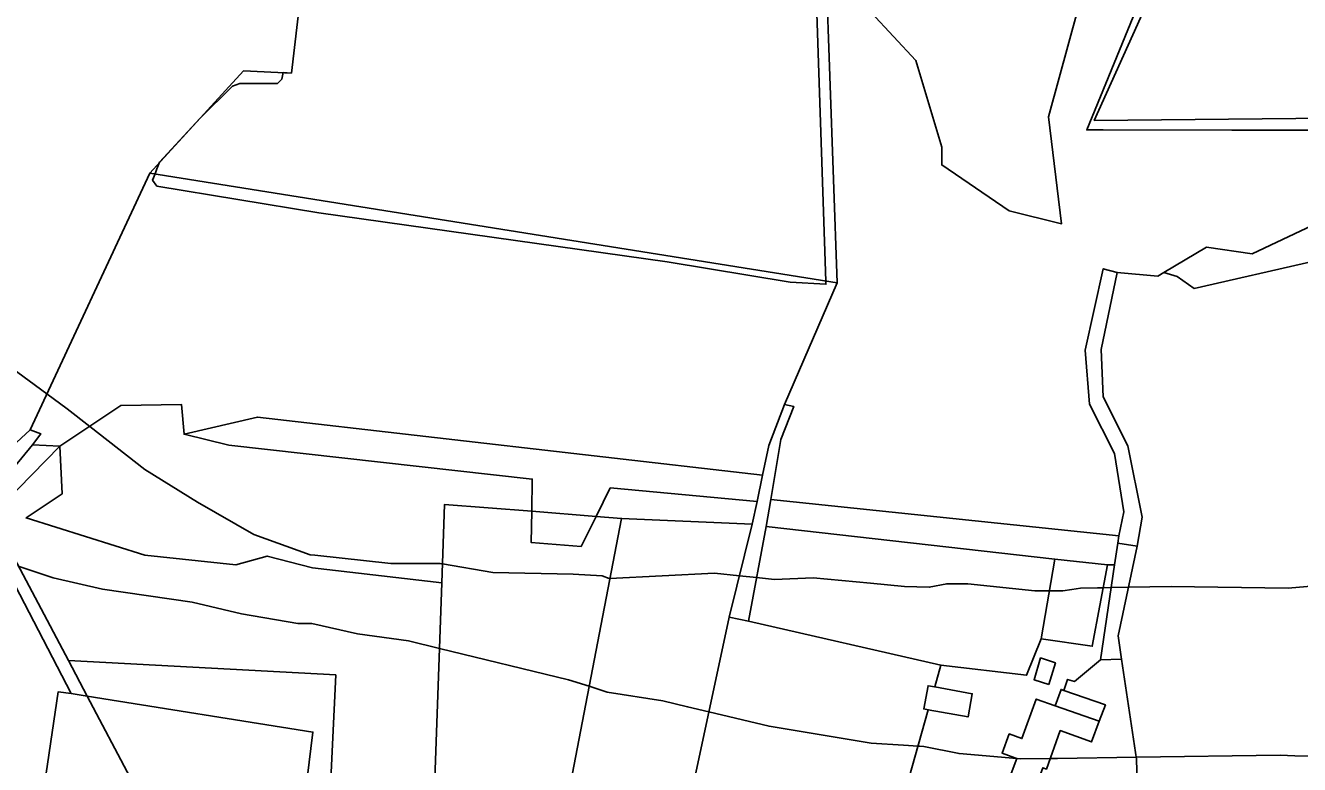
# Model space of a CAD drawing. Extents: x -477304 to -465429, y -1159113 to -1149210.
# Drawn here: x -470754.2 to -470446.3, y -1153671.1 to -1153492.5 of the extents above; entities that cross this region are included whole.
import ezdxf

# ---------------------------------------------------------------- set-up
doc = ezdxf.new("R2010")
doc.units = 0
for name, color, linetype in [('BPEJ_s', 7, 'Continuous'), ('ostatni_s', 7, 'Continuous'), ('PUPFL_s', 7, 'Continuous'), ('trav_porost_s', 7, 'Continuous'), ('zahrada_s', 7, 'Continuous')]:
    doc.layers.add(name, color=color, linetype=linetype)

msp = doc.modelspace()

# ---------------------------------------------------------------- linework, layer by layer
at = {"layer": 'BPEJ_s'}
for points in [[(-470479.93, -1153474.16), (-470497.75, -1153517.72), (-470493.75, -1153517.73), (-470462.71, -1153517.76), (-470431.68, -1153517.79), (-470394.67, -1153517.74), (-470394.27, -1153517.74), (-470370.47, -1153500.31), (-470369.67, -1153500.4), (-470367.06, -1153500.7), (-470354.97, -1153502.11), (-470344.9, -1153503.28), (-470345.01, -1153499.65), (-470345.43, -1153485.87)], [(-470479.93, -1153474.16), (-470497.75, -1153517.72), (-470493.75, -1153517.73), (-470462.71, -1153517.76), (-470431.68, -1153517.79), (-470394.67, -1153517.74), (-470394.27, -1153517.74), (-470370.47, -1153500.31), (-470369.67, -1153500.4), (-470367.06, -1153500.7), (-470354.97, -1153502.11), (-470344.9, -1153503.28), (-470345.01, -1153499.65), (-470345.43, -1153485.87)], [(-470687.79, -1153485.27), (-470689.96, -1153503.96), (-470691.98, -1153503.86), (-470692.27, -1153505.41), (-470693.33, -1153506.47), (-470702.47, -1153506.47), (-470704.17, -1153507.11), (-470712.09, -1153514.93), (-470721.81, -1153525.53), (-470722.45, -1153527.14), (-470722.93, -1153528.36), (-470723.51, -1153529.85), (-470722.45, -1153531.34), (-470683.34, -1153537.72), (-470599.17, -1153549.62), (-470569.41, -1153554.51), (-470560.8, -1153555.03), (-470560.81, -1153554.59), (-470560.82, -1153554.23), (-470563.25, -1153482.24)], [(-470687.79, -1153485.27), (-470689.96, -1153503.96), (-470691.98, -1153503.86), (-470692.27, -1153505.41), (-470693.33, -1153506.47), (-470702.47, -1153506.47), (-470704.17, -1153507.11), (-470712.09, -1153514.93), (-470721.81, -1153525.53), (-470722.45, -1153527.14), (-470722.93, -1153528.36), (-470723.51, -1153529.85), (-470722.45, -1153531.34), (-470683.34, -1153537.72), (-470599.17, -1153549.62), (-470569.41, -1153554.51), (-470560.8, -1153555.03), (-470560.81, -1153554.59), (-470560.82, -1153554.23), (-470563.25, -1153482.24)], [(-470766.24, -1153568.96), (-470749.07, -1153581.51), (-470744.13, -1153585.12), (-470738.72, -1153589.36), (-470725.43, -1153599.78), (-470712.7, -1153607.69), (-470699.07, -1153615.51), (-470685.47, -1153620.4), (-470684.32, -1153620.52), (-470665.91, -1153622.52), (-470654.01, -1153622.52), (-470653.67, -1153622.58), (-470653.46, -1153622.62), (-470641.26, -1153624.65), (-470621.91, -1153625.08), (-470614.9, -1153625.5), (-470613.2, -1153626.14), (-470612.98, -1153626.13), (-470587.69, -1153624.86), (-470581.69, -1153625.48), (-470577.53, -1153625.91), (-470573.24, -1153626.35), (-470563.89, -1153625.93), (-470550, -1153627.26), (-470541.78, -1153628.05), (-470535.83, -1153628.26), (-470531.58, -1153627.41), (-470526.48, -1153627.41), (-470510.33, -1153629.11), (-470506.78, -1153629.11), (-470503.52, -1153629.11), (-470501.32, -1153628.78), (-470499.27, -1153628.48), (-470495.12, -1153628.4), (-470493.81, -1153628.37), (-470491.85, -1153628.33), (-470487.66, -1153628.25), (-470477.38, -1153628.05), (-470449.11, -1153628.48), (-470429.77, -1153626.78)], [(-470429.77, -1153626.78), (-470449.11, -1153628.48), (-470477.38, -1153628.05), (-470487.66, -1153628.25), (-470491.85, -1153628.33), (-470493.81, -1153628.37), (-470495.12, -1153628.4), (-470499.27, -1153628.48), (-470501.32, -1153628.78), (-470503.52, -1153629.11), (-470506.78, -1153629.11), (-470510.33, -1153629.11), (-470526.48, -1153627.41), (-470531.58, -1153627.41), (-470535.83, -1153628.26), (-470541.78, -1153628.05), (-470550, -1153627.26), (-470563.89, -1153625.93), (-470573.24, -1153626.35), (-470577.53, -1153625.91), (-470581.69, -1153625.48), (-470587.69, -1153624.86), (-470612.98, -1153626.13), (-470613.2, -1153626.14), (-470614.9, -1153625.5), (-470621.91, -1153625.08), (-470641.26, -1153624.65), (-470653.46, -1153622.62), (-470653.67, -1153622.58), (-470654.01, -1153622.52), (-470665.91, -1153622.52), (-470684.32, -1153620.52), (-470685.47, -1153620.4), (-470699.07, -1153615.51), (-470712.7, -1153607.69), (-470725.43, -1153599.78), (-470738.72, -1153589.36), (-470744.13, -1153585.12), (-470749.07, -1153581.51), (-470766.24, -1153568.96)], [(-470755.99, -1153623.11), (-470747.53, -1153625.93), (-470735.63, -1153628.69), (-470713.95, -1153631.88), (-470702.05, -1153634.64), (-470688.44, -1153636.98), (-470685.04, -1153636.98), (-470673.99, -1153639.53), (-470661.66, -1153641.23), (-470654.19, -1153643.04), (-470622.98, -1153650.58), (-470618, -1153652.17), (-470613.62, -1153653.56), (-470600.23, -1153655.68), (-470594.23, -1153657.12), (-470589.08, -1153658.36), (-470574.51, -1153661.85), (-470549.86, -1153665.89), (-470542.03, -1153666.41), (-470538.52, -1153666.64), (-470538.11, -1153666.67), (-470537.11, -1153666.74), (-470528.6, -1153668.44)], [(-470434.23, -1153669.29), (-470447.43, -1153668.95), (-470451.02, -1153668.86), (-470485.75, -1153669.34), (-470504.8, -1153669.6), (-470506.58, -1153669.62), (-470513.73, -1153669.71), (-470514.67, -1153669.63), (-470528.6, -1153668.44), (-470537.11, -1153666.74), (-470538.11, -1153666.67), (-470538.52, -1153666.64), (-470542.03, -1153666.41), (-470549.86, -1153665.89), (-470574.51, -1153661.85), (-470589.08, -1153658.36), (-470594.23, -1153657.12), (-470600.23, -1153655.68), (-470613.62, -1153653.56), (-470618, -1153652.17), (-470622.98, -1153650.58), (-470654.19, -1153643.04), (-470661.66, -1153641.23), (-470673.99, -1153639.53), (-470685.04, -1153636.98), (-470688.44, -1153636.98), (-470702.05, -1153634.64), (-470713.95, -1153631.88), (-470735.63, -1153628.69), (-470747.53, -1153625.93), (-470755.99, -1153623.11)], [(-470528.6, -1153668.44), (-470514.67, -1153669.63), (-470513.73, -1153669.71), (-470506.58, -1153669.62), (-470504.8, -1153669.6), (-470485.75, -1153669.34), (-470451.02, -1153668.86), (-470447.43, -1153668.95), (-470434.23, -1153669.29)]]:
    msp.add_lwpolyline(points, dxfattribs=at)
at = {"layer": 'ostatni_s'}
for points in [[(-470494.27, -1153570.76), (-470493.75, -1153582.19), (-470487.79, -1153594.06), (-470484.37, -1153611.33), (-470485.53, -1153618.29), (-470490.24, -1153617.62), (-470489.96, -1153615.79), (-470488.77, -1153610.04), (-470491.07, -1153595.9), (-470497.07, -1153583.97), (-470498.15, -1153570.93), (-470493.75, -1153551.27), (-470490.38, -1153552.18)], [(-470752.53, -1153593.85), (-470745.95, -1153594.18), (-470759.35, -1153607.88), (-470760.76, -1153614.14), (-470743.86, -1153645.92), (-470739.31, -1153654.55), (-470743.17, -1153653.93), (-470764.68, -1153612.63), (-470765.19, -1153609.11)], [(-470505.46, -1153621.47), (-470575.26, -1153613.52), (-470574.13, -1153607), (-470489.96, -1153615.79), (-470490.24, -1153617.62), (-470491.02, -1153622.79), (-470492.77, -1153622.79)], [(-470490.24, -1153617.62), (-470485.53, -1153618.29), (-470490.17, -1153639.98), (-470489.32, -1153645.6), (-470494.46, -1153645.76), (-470491.02, -1153622.79)], [(-470506.88, -1153651.77), (-470510.46, -1153650.58), (-470508.92, -1153645.33), (-470505.34, -1153646.52)], [(-470534.49, -1153652.34), (-470525.41, -1153653.99), (-470526.43, -1153659.58), (-470536.04, -1153657.83), (-470537.13, -1153657.63), (-470536.11, -1153652.05)], [(-470515.13, -1153669.43), (-470518.23, -1153668.38), (-470516.5, -1153663.69), (-470513.44, -1153664.82), (-470509.94, -1153655.25), (-470505.37, -1153656.88), (-470494.74, -1153660.57), (-470496.61, -1153665.63), (-470504.15, -1153662.9), (-470507.51, -1153672.18), (-470508.4, -1153671.86), (-470511.61, -1153680.52), (-470508.14, -1153681.8), (-470509.8, -1153686.11), (-470519.5, -1153682.42), (-470514.66, -1153669.6)], [(-470493.26, -1153656.69), (-470494.74, -1153660.57), (-470505.37, -1153656.88), (-470503.96, -1153652.93), (-470503.32, -1153653.16)]]:
    msp.add_lwpolyline(points, close=True, dxfattribs=at)
msp.add_lwpolyline([(-470507.51, -1153672.18), (-470504.15, -1153662.9), (-470496.61, -1153665.63), (-470494.74, -1153660.57), (-470493.26, -1153656.69), (-470503.32, -1153653.16), (-470502.37, -1153650.52), (-470500.68, -1153651.01), (-470494.46, -1153645.76), (-470489.32, -1153645.6), (-470485.69, -1153669.77), (-470485.2, -1153689.59)], dxfattribs=at)
at = {"layer": 'PUPFL_s'}
for points in [[(-470717.95, -1153434.08), (-470733.07, -1153423.03), (-470743.59, -1153415.34), (-470751.16, -1153336.26), (-470751.33, -1153330.35), (-470749.24, -1153330.66), (-470743.43, -1153341.09), (-470735.1, -1153344.8), (-470723.66, -1153371.93), (-470701, -1153401.75), (-470688.05, -1153400.84), (-470679.98, -1153397.88), (-470560.76, -1153479.63), (-470558.1, -1153554.66), (-470724.22, -1153528.15), (-470701.51, -1153503.4), (-470689.96, -1153503.96), (-470687.79, -1153485.27), (-470697.45, -1153482.6), (-470694.54, -1153470.6), (-470701.54, -1153466.74), (-470690.41, -1153449.73)], [(-470404.36, -1153525.21), (-470390.33, -1153514.39), (-470367.16, -1153497.1), (-470366.67, -1153515.57), (-470373.04, -1153515.2), (-470376.65, -1153558.18), (-470392.25, -1153555.18), (-470404.08, -1153549.2), (-470413.95, -1153542.82), (-470471.83, -1153556.02), (-470475.86, -1153553.1), (-470479.12, -1153552.19), (-470468.82, -1153546.08), (-470457.8, -1153547.69), (-470415.28, -1153527.56)], [(-470576.09, -1153601.18), (-470698.18, -1153587.1), (-470715.92, -1153591.27), (-470716.52, -1153584.1), (-470731.18, -1153584.33), (-470745.95, -1153594.18), (-470752.53, -1153593.85), (-470750.55, -1153591.15), (-470753.13, -1153590.23), (-470724.22, -1153528.15), (-470558.1, -1153554.66), (-470570.82, -1153584.06), (-470574.56, -1153594)], [(-470715.92, -1153591.27), (-470698.18, -1153587.1), (-470576.09, -1153601.18), (-470577.43, -1153607.55), (-470612.93, -1153604.23), (-470616.33, -1153611.13), (-470631.9, -1153609.89), (-470631.75, -1153602.1), (-470705.06, -1153593.94)], [(-470632.04, -1153617.39), (-470631.9, -1153609.89), (-470616.33, -1153611.13), (-470619.96, -1153618.43)]]:
    msp.add_lwpolyline(points, close=True, dxfattribs=at)
for points in [[(-470468.3, -1153454.14), (-470495.95, -1153515.41), (-470390.33, -1153514.39), (-470404.36, -1153525.21), (-470415.28, -1153527.56), (-470457.8, -1153547.69), (-470468.82, -1153546.08), (-470479.12, -1153552.19), (-470480.58, -1153553.06), (-470490.38, -1153552.18), (-470493.75, -1153551.27), (-470498.15, -1153570.93), (-470497.07, -1153583.97), (-470491.07, -1153595.9), (-470488.77, -1153610.04), (-470489.96, -1153615.79), (-470574.13, -1153607), (-470571.68, -1153592.53), (-470568.55, -1153584.55), (-470570.82, -1153584.06), (-470558.1, -1153554.66), (-470560.76, -1153479.63)], [(-470342.46, -1153482.01), (-470341.9, -1153500.01), (-470367.16, -1153497.1), (-470390.33, -1153514.39), (-470495.95, -1153515.41), (-470468.3, -1153454.14)], [(-470560.67, -1153477.67), (-470539.09, -1153500.92), (-470532.8, -1153521.89), (-470532.8, -1153526.16), (-470516.49, -1153537.29), (-470503.82, -1153540.37), (-470506.97, -1153514.57), (-470497.38, -1153479.45)]]:
    msp.add_lwpolyline(points, dxfattribs=at)
at = {"layer": 'trav_porost_s'}
for points in [[(-470538.43, -1153386.85), (-470449.19, -1153385.38), (-470449.51, -1153387.86), (-470454.34, -1153395.71), (-470465.67, -1153402.78), (-470479.39, -1153443.01), (-470493.18, -1153457.89), (-470500.6, -1153476.3), (-470497.38, -1153479.45), (-470506.97, -1153514.57), (-470503.82, -1153540.37), (-470516.49, -1153537.29), (-470532.8, -1153526.16), (-470532.8, -1153521.89), (-470539.09, -1153500.92), (-470560.67, -1153477.67), (-470560.27, -1153469.27), (-470559.29, -1153456.83)], [(-470765.15, -1153601.33), (-470795.9, -1153590.94), (-470793.43, -1153573.64), (-470780.77, -1153540.23), (-470764.79, -1153494.56), (-470760.5, -1153482.69), (-470756.99, -1153477.6), (-470752.11, -1153478.03), (-470746.36, -1153461.16), (-470747.62, -1153456.34), (-470703.78, -1153469.81), (-470701.54, -1153466.74), (-470694.54, -1153470.6), (-470697.45, -1153482.6), (-470687.79, -1153485.27), (-470689.96, -1153503.96), (-470701.51, -1153503.4), (-470724.22, -1153528.15), (-470753.13, -1153590.23)], [(-470716.52, -1153584.1), (-470715.92, -1153591.27), (-470705.06, -1153593.94), (-470631.75, -1153602.1), (-470631.9, -1153609.89), (-470652.95, -1153608.22), (-470653.62, -1153627.15), (-470684.87, -1153623.52), (-470695.82, -1153620.7), (-470703.42, -1153622.79), (-470725.4, -1153620.46), (-470754.07, -1153611.5), (-470745.39, -1153605.67), (-470745.95, -1153594.18), (-470731.18, -1153584.33)], [(-470575.26, -1153613.52), (-470579.46, -1153636.41), (-470584.19, -1153635.47), (-470578.58, -1153613.02), (-470577.43, -1153607.55), (-470576.09, -1153601.18), (-470574.56, -1153594), (-470570.82, -1153584.06), (-470568.55, -1153584.55), (-470571.68, -1153592.53), (-470574.13, -1153607)], [(-470653.62, -1153627.15), (-470655.87, -1153690.39), (-470680.93, -1153684.78), (-470679.26, -1153649.41), (-470743.86, -1153645.92), (-470760.76, -1153614.14), (-470759.35, -1153607.88), (-470745.95, -1153594.18), (-470745.39, -1153605.67), (-470754.07, -1153611.5), (-470725.4, -1153620.46), (-470703.42, -1153622.79), (-470695.82, -1153620.7), (-470684.87, -1153623.52)], [(-470577.43, -1153607.55), (-470578.58, -1153613.02), (-470610.18, -1153611.62), (-470616.33, -1153611.13), (-470612.93, -1153604.23)], [(-470616.33, -1153611.13), (-470610.18, -1153611.62), (-470626.64, -1153697.02), (-470641.36, -1153765.86), (-470644.69, -1153766.34), (-470651.31, -1153767.07), (-470658.63, -1153768.24), (-470655.87, -1153690.39), (-470653.62, -1153627.15), (-470652.95, -1153608.22), (-470631.9, -1153609.89), (-470632.04, -1153617.39), (-470619.96, -1153618.43)], [(-470610.18, -1153611.62), (-470578.58, -1153613.02), (-470584.19, -1153635.47), (-470598.72, -1153703.51), (-470626.64, -1153697.02)], [(-470508.78, -1153640.72), (-470512.28, -1153649.49), (-470533, -1153647.04), (-470579.46, -1153636.41), (-470575.26, -1153613.52), (-470505.46, -1153621.47)], [(-470505.46, -1153621.47), (-470492.77, -1153622.79), (-470496.43, -1153642.51), (-470508.78, -1153640.72)], [(-470537.13, -1153657.63), (-470536.04, -1153657.83), (-470554.03, -1153721.66), (-470601.19, -1153715.08), (-470598.72, -1153703.51), (-470584.19, -1153635.47), (-470579.46, -1153636.41), (-470533, -1153647.04), (-470534.49, -1153652.34), (-470536.11, -1153652.05)], [(-470726.15, -1153712.47), (-470713.22, -1153712.86), (-470712.2, -1153726.86), (-470692.09, -1153723.18), (-470692.49, -1153726.76), (-470706.64, -1153728.95), (-470726.65, -1153729.03), (-470735.9, -1153731.18), (-470750.24, -1153733.9), (-470753.7, -1153736.05), (-470757.77, -1153738.6), (-470759.35, -1153739.79), (-470758.41, -1153735.42), (-470746.34, -1153653.54), (-470743.17, -1153653.93), (-470739.31, -1153654.55), (-470728.91, -1153674.25), (-470720.66, -1153689.4), (-470722.51, -1153699.52), (-470725.17, -1153699.28)]]:
    msp.add_lwpolyline(points, close=True, dxfattribs=at)
for points in [[(-470485.2, -1153689.59), (-470485.69, -1153669.77), (-470489.32, -1153645.6), (-470490.17, -1153639.98), (-470485.53, -1153618.29), (-470484.37, -1153611.33), (-470487.79, -1153594.06), (-470493.75, -1153582.19), (-470494.27, -1153570.76), (-470490.38, -1153552.18), (-470480.58, -1153553.06), (-470479.12, -1153552.19), (-470475.86, -1153553.1), (-470471.83, -1153556.02), (-470413.95, -1153542.82)], [(-470765.15, -1153601.33), (-470753.13, -1153590.23), (-470750.55, -1153591.15), (-470752.53, -1153593.85), (-470765.19, -1153609.11)], [(-470764.68, -1153612.63), (-470743.17, -1153653.93), (-470746.34, -1153653.54), (-470758.41, -1153735.42)]]:
    msp.add_lwpolyline(points, dxfattribs=at)
at = {"layer": 'zahrada_s'}
msp.add_lwpolyline([(-470554.03, -1153721.66), (-470536.04, -1153657.83), (-470526.43, -1153659.58), (-470525.41, -1153653.99), (-470534.49, -1153652.34), (-470533, -1153647.04), (-470512.28, -1153649.49), (-470508.78, -1153640.72), (-470496.43, -1153642.51), (-470492.77, -1153622.79), (-470491.02, -1153622.79), (-470494.46, -1153645.76), (-470500.68, -1153651.01), (-470502.37, -1153650.52), (-470503.32, -1153653.16), (-470503.96, -1153652.93), (-470505.37, -1153656.88), (-470509.94, -1153655.25), (-470513.44, -1153664.82), (-470516.5, -1153663.69), (-470518.23, -1153668.38), (-470515.13, -1153669.43), (-470514.66, -1153669.6), (-470519.5, -1153682.42)], dxfattribs=at)
for points in [[(-470739.31, -1153654.55), (-470743.86, -1153645.92), (-470679.26, -1153649.41), (-470680.93, -1153684.78), (-470680.99, -1153702.17), (-470684.72, -1153701.87), (-470686.59, -1153726.04), (-470692.49, -1153726.76), (-470692.09, -1153723.18), (-470684.78, -1153663.23)], [(-470506.88, -1153651.77), (-470505.34, -1153646.52), (-470508.92, -1153645.33), (-470510.46, -1153650.58)], [(-470704.83, -1153712.41), (-470691.7, -1153712.77), (-470690.44, -1153681.32), (-470689.86, -1153681.34), (-470689.71, -1153675.68), (-470707.49, -1153675.22), (-470728.91, -1153674.25), (-470739.31, -1153654.55), (-470684.78, -1153663.23), (-470692.09, -1153723.18), (-470712.2, -1153726.86), (-470713.22, -1153712.86), (-470712.93, -1153711.08)]]:
    msp.add_lwpolyline(points, close=True, dxfattribs=at)

doc.saveas('drawing.dxf')
